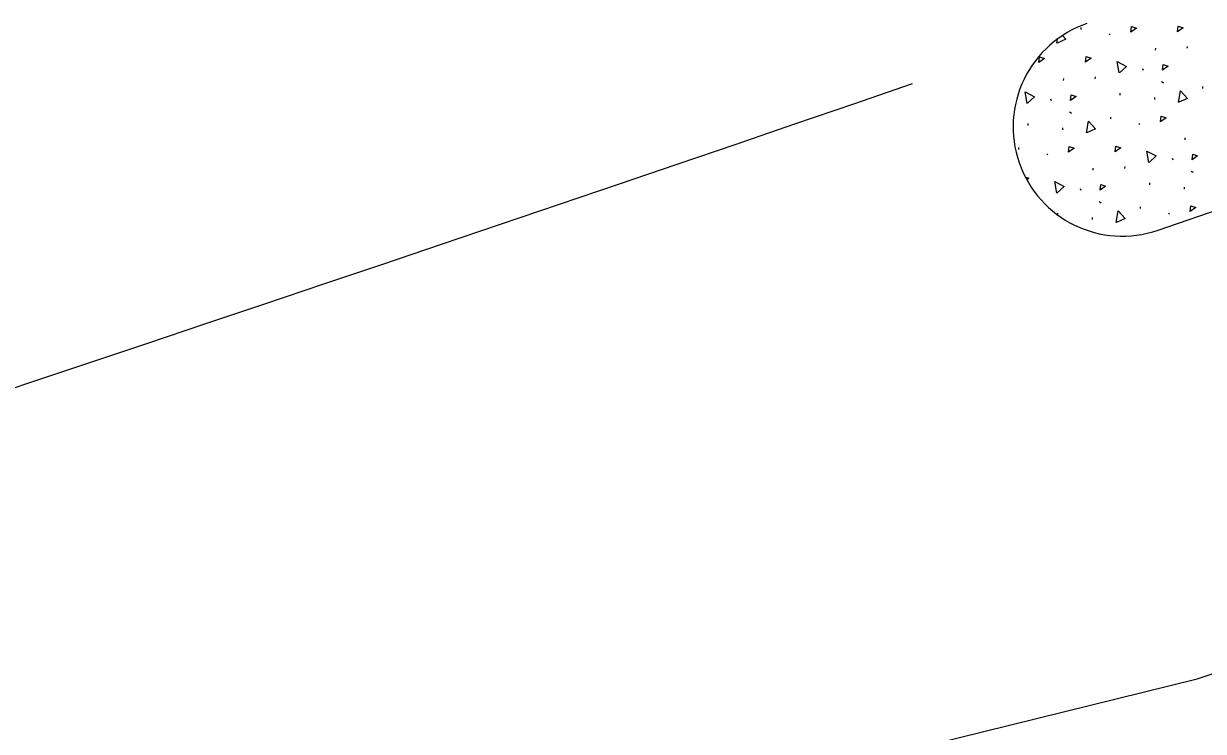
# Model space of a CAD drawing. Extents: x 2338610 to 2351914, y 366540 to 376484.
# Drawn here: x 2348456.29 to 2348488.66, y 367584.31 to 367603.75 of the extents above; entities that cross this region are included whole.
import ezdxf

# ---------------------------------------------------------------- set-up
doc = ezdxf.new("R2010")
doc.units = 0
for name, color, linetype in [('RD_HC_Cl', 7, 'Continuous'), ('RD_PD_ConcMed', 7, 'Continuous'), ('RD_PD_Final_LnLine', 7, 'Continuous'), ('RD_PD_Final_TrvlWay', 7, 'Continuous')]:
    doc.layers.add(name, color=color, linetype=linetype)

msp = doc.modelspace()

# ---------------------------------------------------------------- linework, layer by layer
at = {"layer": 'RD_HC_Cl'}
msp.add_arc((2347533.93, 370355.677), 2880.79, 281.440729, 295.940729, dxfattribs=at)
at = {"layer": 'RD_PD_ConcMed'}
for p, q in [((2348485.304, 367603.589), (2348485.309, 367603.644)), ((2348486.074, 367603.47), (2348486.106, 367603.445)), ((2348484.64, 367603.212), (2348484.659, 367603.325)), ((2348488.218, 367603.068), (2348488.223, 367603.122)), ((2348487.346, 367603.019), (2348487.351, 367603.073)), ((2348486.99, 367602.515), (2348487.011, 367602.469)), ((2348484.821, 367602.185), (2348484.827, 367602.239)), ((2348485.694, 367602.233), (2348485.699, 367602.288)), ((2348487.508, 367602.155), (2348487.54, 367602.13)), ((2348487.533, 367602.15), (2348487.565, 367602.125)), ((2348486.375, 367601.781), (2348486.381, 367601.835)), ((2348488.642, 367601.962), (2348488.647, 367602.016)), ((2348484.466, 367601.681), (2348484.487, 367601.635)), ((2348487.326, 367601.662), (2348487.332, 367601.716)), ((2348484.984, 367601.321), (2348485.015, 367601.296)), ((2348485.009, 367601.316), (2348485.04, 367601.291)), ((2348486.117, 367601.128), (2348486.123, 367601.182)), ((2348483.851, 367600.947), (2348483.856, 367601.001)), ((2348484.802, 367600.828), (2348484.807, 367600.882)), ((2348486.888, 367601.008), (2348486.919, 367600.983)), ((2348488.159, 367600.557), (2348488.164, 367600.612)), ((2348483.593, 367600.294), (2348483.598, 367600.348)), ((2348484.363, 367600.174), (2348484.395, 367600.149)), ((2348487.804, 367600.053), (2348487.825, 367600.008)), ((2348485.635, 367599.723), (2348485.64, 367599.778)), ((2348486.507, 367599.772), (2348486.512, 367599.826)), ((2348488.322, 367599.693), (2348488.353, 367599.669)), ((2348488.347, 367599.688), (2348488.378, 367599.664)), ((2348485.279, 367599.219), (2348485.3, 367599.174)), ((2348487.188, 367599.319), (2348487.194, 367599.373)), ((2348488.14, 367599.2), (2348488.145, 367599.254)), ((2348485.797, 367598.859), (2348485.829, 367598.835)), ((2348485.822, 367598.854), (2348485.854, 367598.83)), ((2348486.931, 367598.666), (2348486.936, 367598.72)), ((2348484.665, 367598.493), (2348484.67, 367598.539)), ((2348485.615, 367598.366), (2348485.621, 367598.42)), ((2348487.701, 367598.546), (2348487.732, 367598.522))]:
    msp.add_line(p, q, dxfattribs=at)
for points in [[(2348486.673, 367603.516), (2348486.692, 367603.668), (2348486.824, 367603.624), (2348486.673, 367603.516)], [(2348487.952, 367603.521), (2348487.972, 367603.673), (2348488.104, 367603.629), (2348487.952, 367603.521)], [(2348484.793, 367603.418), (2348484.886, 367603.317), (2348484.645, 367603.214)], [(2348484.148, 367602.682), (2348484.168, 367602.834), (2348484.3, 367602.79), (2348484.148, 367602.682)], [(2348485.428, 367602.687), (2348485.448, 367602.839), (2348485.579, 367602.795), (2348485.428, 367602.687)], [(2348486.353, 367602.391), (2348486.295, 367602.706), (2348486.548, 367602.573), (2348486.357, 367602.394)], [(2348487.539, 367602.469), (2348487.559, 367602.622), (2348487.69, 367602.578), (2348487.539, 367602.469)], [(2348483.828, 367601.557), (2348483.771, 367601.872), (2348484.024, 367601.739), (2348483.833, 367601.56)], [(2348487.977, 367601.585), (2348488.031, 367601.9), (2348488.223, 367601.689), (2348487.983, 367601.586)], [(2348485.015, 367601.635), (2348485.034, 367601.788), (2348485.166, 367601.743), (2348485.015, 367601.635)], [(2348487.486, 367601.054), (2348487.506, 367601.207), (2348487.637, 367601.162), (2348487.486, 367601.054)], [(2348485.453, 367600.75), (2348485.506, 367601.066), (2348485.699, 367600.855), (2348485.458, 367600.752)], [(2348484.962, 367600.22), (2348484.981, 367600.373), (2348485.113, 367600.328), (2348484.962, 367600.22)], [(2348486.241, 367600.225), (2348486.261, 367600.378), (2348486.393, 367600.333), (2348486.241, 367600.225)], [(2348487.166, 367599.929), (2348487.108, 367600.244), (2348487.361, 367600.112), (2348487.17, 367599.933)], [(2348488.352, 367600.007), (2348488.372, 367600.16), (2348488.503, 367600.116), (2348488.352, 367600.007)], [(2348483.776, 367599.53), (2348483.868, 367599.499), (2348483.814, 367599.46)], [(2348484.642, 367599.095), (2348484.584, 367599.41), (2348484.837, 367599.277), (2348484.646, 367599.098)], [(2348485.828, 367599.173), (2348485.848, 367599.326), (2348485.979, 367599.282), (2348485.828, 367599.173)], [(2348486.266, 367598.289), (2348486.32, 367598.604), (2348486.512, 367598.393), (2348486.272, 367598.29)], [(2348488.3, 367598.592), (2348488.319, 367598.745), (2348488.451, 367598.701), (2348488.3, 367598.592)]]:
    msp.add_lwpolyline(points, dxfattribs=at)
for start, end in [(109.0148, 199.0148), (199.0148, 289.0148)]:
    msp.add_arc((2348486.439, 367600.911), 3, start, end, dxfattribs=at)
at = {"layer": 'RD_PD_Final_LnLine'}
msp.add_line((2348488.49, 367585.752), (2348633.282, 367635.65), dxfattribs=at)
for radius, end in [(2859.79, 291.465397), (2847.79, 290.498626), (2887.79, 291.594881), (2899.79, 291.348467), (2883.79, 288.734281), (2911.79, 288.974322)]:
    msp.add_arc((2347533.93, 370355.677), radius, 280.380274, end, dxfattribs=at)
at = {"layer": 'RD_PD_Final_TrvlWay'}
for p, q in [((2348487.417, 367598.075), (2348629.026, 367646.876)), ((2348413.947, 367567.402), (2348488.49, 367585.752))]:
    msp.add_line(p, q, dxfattribs=at)
msp.add_arc((2347533.93, 370355.677), 2835.79, 283.184746, 289.359215, dxfattribs=at)

doc.saveas('drawing.dxf')
